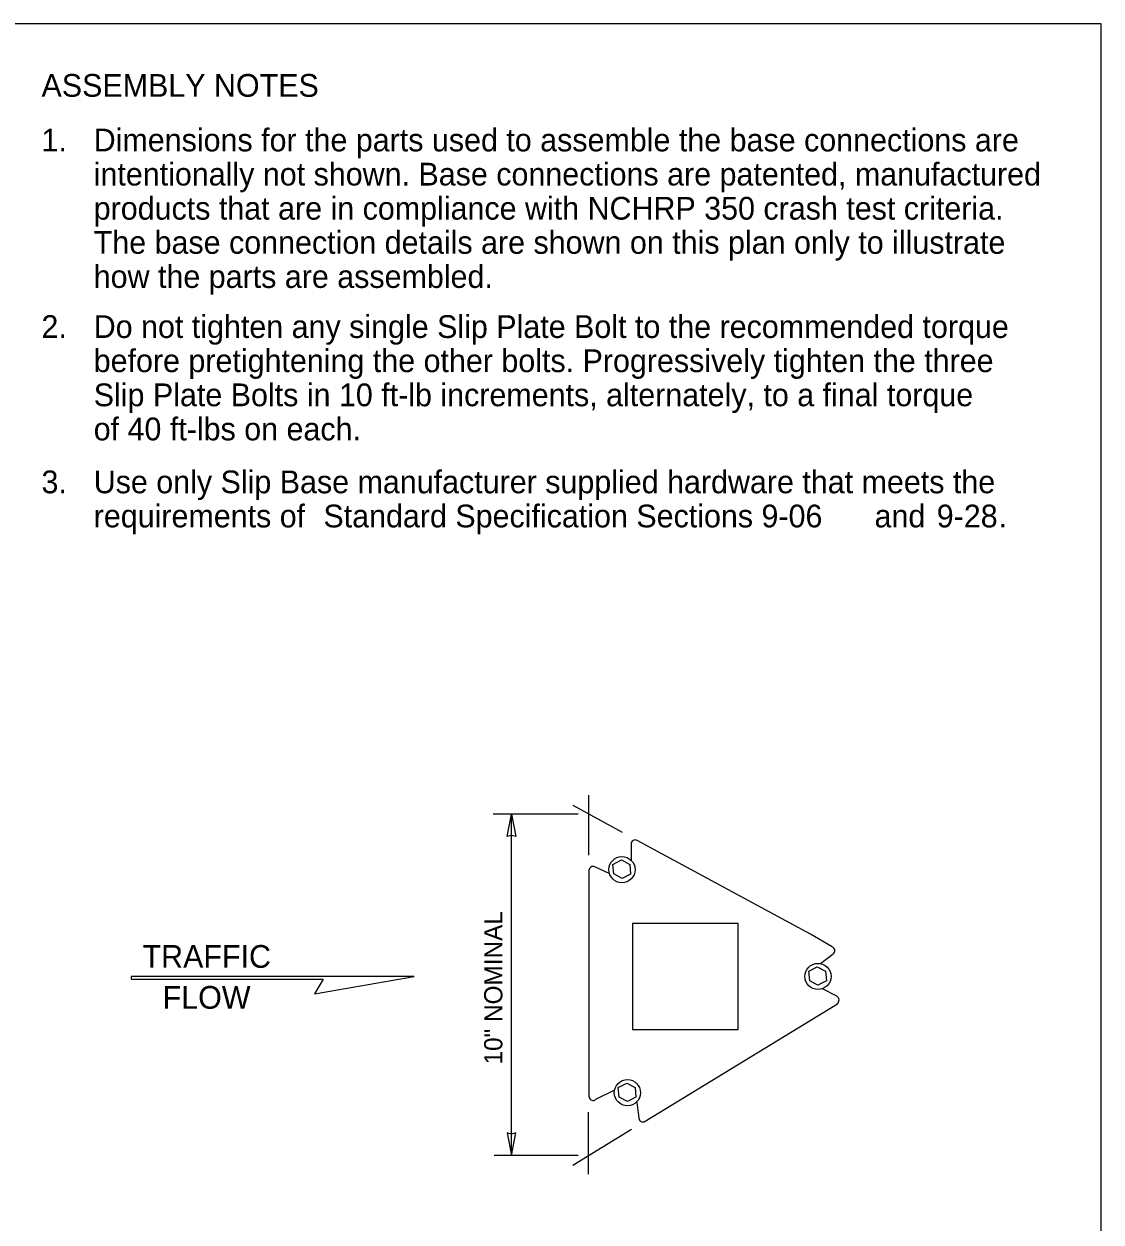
# Model space of a CAD drawing. Extents: x 99862 to 103151, y 99997 to 117076.
# Drawn here: x 102204 to 103151, y 116022 to 117076 of the extents above; entities that cross this region are included whole.
import ezdxf

# ---------------------------------------------------------------- set-up
doc = ezdxf.new("R2010")
doc.units = 0
for name, color, linetype in [('Level 1', 7, 'Continuous'), ('Level 10', 7, 'Continuous'), ('Level 12', 7, 'Continuous'), ('Level 15', 7, 'Continuous'), ('Level 20', 7, 'Continuous'), ('Level 5', 7, 'Continuous'), ('Level 60', 7, 'Continuous')]:
    doc.layers.add(name, color=color, linetype=linetype)

msp = doc.modelspace()

# ---------------------------------------------------------------- linework, layer by layer
at = {"layer": 'Level 1'}
msp.add_lwpolyline([(99862, 114999.5), (103151, 114999.5), (103151, 117075.5), (99862, 117075.5)], close=True, dxfattribs=at)
at = {"layer": 'Level 10'}
for p, q in [((102737.9, 116354.6), (102737.9, 116340.4)), ((102895.5, 116275.4), (102743.4, 116357.8)), ((102718.7, 116328.7), (102706.2, 116334.6)), ((102737.9, 116340.4), (102737.9, 116340.4)), ((102700.8, 116331.3), (102700.8, 116133)), ((102914.8, 116264.3), (102895.5, 116275.4)), ((102904.4, 116249.7), (102915.5, 116258.2)), ((102918.7, 116220.9), (102906.1, 116227.3)), ((102750.3, 116111), (102919.3, 116214.2)), ((102723.4, 116138.4), (102706.2, 116129.7)), ((102743.1, 116127.7), (102744.7, 116113.8))]:
    msp.add_line(p, q, dxfattribs=at)
for centre, start, end in [((102741.6, 116354.6), 61.5446, 180), ((102704.6, 116331.3), 64.6859, 180), ((102913.2, 116261.1), 307.5364, 62.8505), ((102917, 116217.6), 304.3951, 62.8505), ((102704.6, 116133), 180, 296.7967), ((102748.4, 116114.2), 186.4327, 301.4124)]:
    msp.add_arc(centre, 3.72, start, end, dxfattribs=at)
at = {"layer": 'Level 12'}
for p, q in [((102721.9, 116336.8), (102729.4, 116340.7)), ((102722.7, 116328.4), (102721.9, 116336.8)), ((102894.1, 116242.9), (102901.6, 116246.8)), ((102894.9, 116234.5), (102894.1, 116242.9)), ((102726.6, 116140.7), (102734.1, 116144.6)), ((102727.4, 116132.3), (102726.6, 116140.7))]:
    msp.add_line(p, q, dxfattribs=at)
for points in [[(102729.4, 116340.7), (102736.7, 116336.7), (102737.5, 116328.3)], [(102737.5, 116328.3), (102730, 116324.4), (102722.7, 116328.4)], [(102901.6, 116246.8), (102908.9, 116242.8), (102909.7, 116234.4)], [(102909.7, 116234.4), (102902.2, 116230.5), (102894.9, 116234.5)], [(102734.1, 116144.6), (102741.4, 116140.6), (102742.2, 116132.2)], [(102742.2, 116132.2), (102734.7, 116128.3), (102727.4, 116132.3)]]:
    msp.add_lwpolyline(points, dxfattribs=at)
for centre in [(102729.9, 116332.2), (102902.2, 116238.3), (102734.7, 116136.1)]:
    msp.add_circle(centre, 11.5, dxfattribs=at)
at = {"layer": 'Level 15'}
for p, q in [((102700.8, 116344.8), (102700.8, 116397.7)), ((102730.4, 116364.9), (102686.9, 116388.6)), ((102691.4, 116381), (102616.8, 116381)), ((102632.8, 116081), (102632.8, 116381)), ((102700.5, 116064.6), (102700.5, 116119)), ((102738.4, 116103.7), (102686.8, 116072.2)), ((102691.4, 116081), (102617.6, 116081))]:
    msp.add_line(p, q, dxfattribs=at)
for points in [[(102632.8, 116381), (102636.7, 116361.3), (102632.8, 116362.2), (102629, 116361.3)], [(102632.8, 116081), (102636.7, 116100.7), (102632.8, 116099.7), (102629, 116100.7)]]:
    msp.add_lwpolyline(points, close=True, dxfattribs=at)
at = {"layer": 'Level 20'}
msp.add_lwpolyline([(102298.6, 116235.8), (102467.3, 116235.8), (102459.8, 116222.9), (102547.3, 116238.3), (102298.6, 116238.3)], close=True, dxfattribs=at)
at = {"layer": 'Level 5'}
msp.add_lwpolyline([(102832.1, 116284.8), (102739.1, 116284.8), (102739.1, 116191.8), (102832.1, 116191.8)], close=True, dxfattribs=at)
at = {"layer": 'Level 60'}
msp.add_line((103151, 117075.5), (103151, 117075.5), dxfattribs=at)
msp.add_line((103151, 117075.5), (103151, 117075.5), dxfattribs=at)

# ---------------------------------------------------------------- texts
at = {"layer": 'Level 20'}
for s, p in [('ASSEMBLY NOTES', (102219.7, 117011.5)), ('1.', (102219.7, 116963.5)), ('Dimensions for the parts used to assemble the base connections are ', (102265.6, 116963.5)), ('intentionally not shown. Base connections are patented, manufactured ', (102265.6, 116933.5)), ('products that are in compliance with NCHRP 350 crash test criteria. ', (102265.6, 116903.5)), ('The base connection details are shown on this plan only to illustrate', (102265.6, 116873.5)), ('how the parts are assembled.', (102265.6, 116843.5)), ('2.', (102219.7, 116799.5)), ('Do not tighten any single Slip Plate Bolt to the recommended torque ', (102265.6, 116799.5)), ('before pretightening the other bolts. Progressively tighten the three ', (102265.6, 116769.5)), ('Slip Plate Bolts in 10 ft-lb increments, alternately, to a final torque ', (102265.6, 116739.5)), ('of 40 ft-lbs on each.', (102265.6, 116709.5)), ('3.', (102219.7, 116663)), ('Use only Slip Base manufacturer supplied hardware that meets the ', (102265.6, 116663)), ('requirements of ', (102265.6, 116633)), ('Standard Specification Sections 9-06', (102467.5, 116633)), (' and ', (102944.5, 116633)), ('9-28', (103006.6, 116633)), ('.', (103061, 116633)), ('TRAFFIC', (102308.5, 116245.9)), ('FLOW', (102326.2, 116209.9))]:
    msp.add_text(s, height=20, dxfattribs=at).set_placement(p)
msp.add_text('10" NOMINAL', height=16, rotation=90, dxfattribs=at).set_placement((102624.8, 116160.9))

doc.saveas('drawing.dxf')
